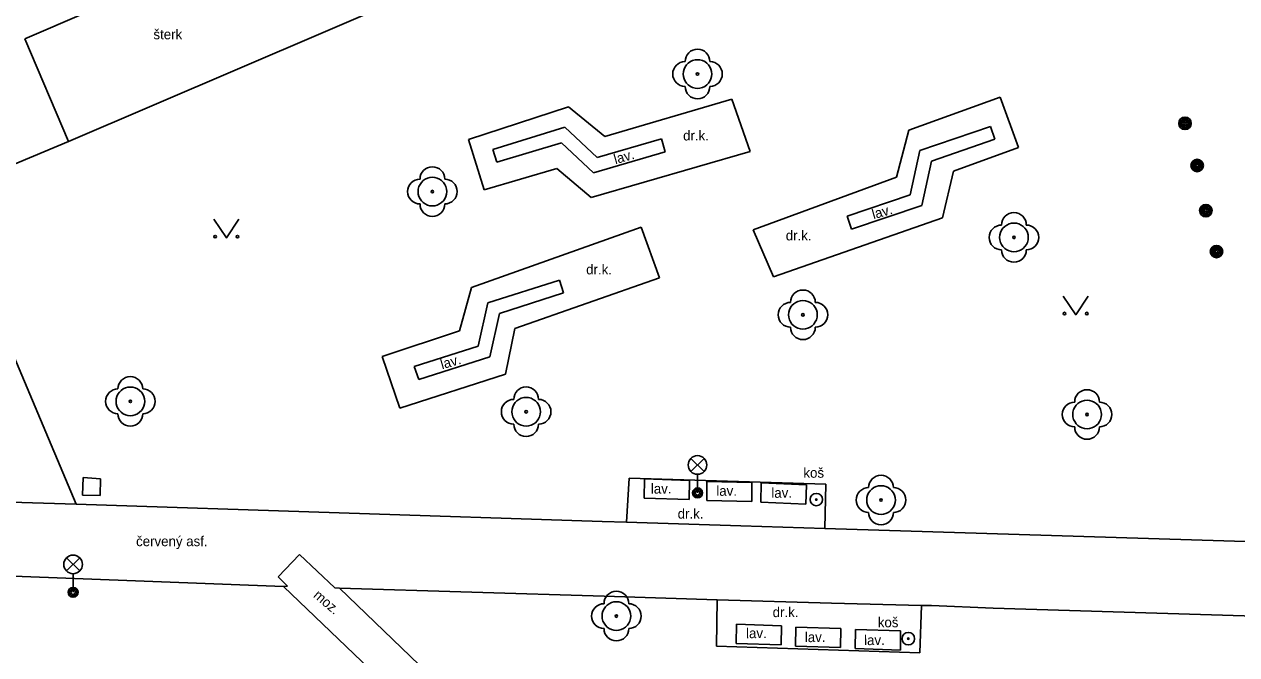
# Model space of a CAD drawing. Extents: x -600309 to -598967, y -1161267 to -1160292.
# Drawn here: x -599389.17 to -599340.27, y -1161205.45 to -1161180.02 of the extents above; entities that cross this region are included whole.
import ezdxf

# ---------------------------------------------------------------- set-up
doc = ezdxf.new("R2010")
doc.units = 0
for name, color, linetype in [('Level 11', 7, 'Continuous'), ('Level 22', 7, 'Continuous'), ('Level 25', 7, 'Continuous'), ('Level 26', 7, 'Continuous'), ('Level 33', 7, 'Continuous'), ('Level 36', 7, 'Continuous'), ('Level 40', 7, 'Continuous'), ('Level 42', 7, 'Continuous'), ('Level 53', 7, 'Continuous')]:
    doc.layers.add(name, color=color, linetype=linetype)

msp = doc.modelspace()

# ---------------------------------------------------------------- linework, layer by layer
at = {"layer": 'Level 11'}
for points in [[(-599389.15, -1161180.61), (-599372.11, -1161173.29)], [(-599370.21, -1161177.38), (-599387.38, -1161184.75)], [(-599387.38, -1161184.75), (-599389.15, -1161180.61)], [(-599361.4422, -1161182.03), (-599361.451, -1161181.9297), (-599361.477, -1161181.8324), (-599361.5196, -1161181.7411), (-599361.5774, -1161181.6586), (-599361.6486, -1161181.5874), (-599361.7311, -1161181.5296), (-599361.8224, -1161181.487), (-599361.9197, -1161181.461), (-599362.02, -1161181.4522), (-599362.1203, -1161181.461), (-599362.2176, -1161181.487), (-599362.3089, -1161181.5296), (-599362.3914, -1161181.5874), (-599362.4626, -1161181.6586), (-599362.5204, -1161181.7411), (-599362.563, -1161181.8324), (-599362.589, -1161181.9297), (-599362.5978, -1161182.03), (-599362.589, -1161182.1303), (-599362.563, -1161182.2276), (-599362.5204, -1161182.3189), (-599362.4626, -1161182.4014), (-599362.3914, -1161182.4726), (-599362.3089, -1161182.5304), (-599362.2176, -1161182.573), (-599362.1203, -1161182.599), (-599362.02, -1161182.6078), (-599361.9197, -1161182.599), (-599361.8224, -1161182.573), (-599361.7311, -1161182.5304), (-599361.6486, -1161182.4726), (-599361.5774, -1161182.4014), (-599361.5196, -1161182.3189), (-599361.477, -1161182.2276), (-599361.451, -1161182.1303), (-599361.4422, -1161182.03)], [(-599365.76, -1161184.55), (-599360.63, -1161183.04)], [(-599360.63, -1161183.04), (-599359.89, -1161185.15)], [(-599353.5, -1161184.29), (-599349.82, -1161182.96)], [(-599349.82, -1161182.96), (-599349.08, -1161185)], [(-599371.26, -1161184.67), (-599367.22, -1161183.36)], [(-599367.22, -1161183.36), (-599365.76, -1161184.55)], [(-599353.99, -1161186.19), (-599353.5, -1161184.29)], [(-599392.37, -1161186.83), (-599387.38, -1161184.75)], [(-599370.62, -1161186.7), (-599371.26, -1161184.67)], [(-599359.89, -1161185.15), (-599366.31, -1161187.01)], [(-599351.7, -1161185.95), (-599349.08, -1161185)], [(-599372.1322, -1161186.77), (-599372.141, -1161186.6697), (-599372.167, -1161186.5724), (-599372.2096, -1161186.4811), (-599372.2674, -1161186.3986), (-599372.3386, -1161186.3274), (-599372.4211, -1161186.2696), (-599372.5124, -1161186.227), (-599372.6097, -1161186.201), (-599372.71, -1161186.1922), (-599372.8103, -1161186.201), (-599372.9076, -1161186.227), (-599372.9989, -1161186.2696), (-599373.0814, -1161186.3274), (-599373.1526, -1161186.3986), (-599373.2104, -1161186.4811), (-599373.253, -1161186.5724), (-599373.279, -1161186.6697), (-599373.2878, -1161186.77), (-599373.279, -1161186.8703), (-599373.253, -1161186.9676), (-599373.2104, -1161187.0589), (-599373.1526, -1161187.1414), (-599373.0814, -1161187.2126), (-599372.9989, -1161187.2704), (-599372.9076, -1161187.313), (-599372.8103, -1161187.339), (-599372.71, -1161187.3478), (-599372.6097, -1161187.339), (-599372.5124, -1161187.313), (-599372.4211, -1161187.2704), (-599372.3386, -1161187.2126), (-599372.2674, -1161187.1414), (-599372.2096, -1161187.0589), (-599372.167, -1161186.9676), (-599372.141, -1161186.8703), (-599372.1322, -1161186.77)], [(-599367.69, -1161185.84), (-599370.62, -1161186.7)], [(-599366.31, -1161187.01), (-599367.69, -1161185.84)], [(-599359.78, -1161188.31), (-599353.99, -1161186.19)], [(-599352.14, -1161187.83), (-599351.7, -1161185.95)], [(-599387.08, -1161199.38), (-599392.37, -1161186.83)], [(-599371.14, -1161190.64), (-599364.29, -1161188.21)], [(-599364.29, -1161188.21), (-599363.55, -1161190.25)], [(-599358.96, -1161190.21), (-599352.14, -1161187.83)], [(-599348.6822, -1161188.62), (-599348.691, -1161188.5197), (-599348.717, -1161188.4224), (-599348.7596, -1161188.3311), (-599348.8174, -1161188.2486), (-599348.8886, -1161188.1774), (-599348.9711, -1161188.1196), (-599349.0624, -1161188.077), (-599349.1597, -1161188.051), (-599349.26, -1161188.0422), (-599349.3603, -1161188.051), (-599349.4576, -1161188.077), (-599349.5489, -1161188.1196), (-599349.6314, -1161188.1774), (-599349.7026, -1161188.2486), (-599349.7604, -1161188.3311), (-599349.803, -1161188.4224), (-599349.829, -1161188.5197), (-599349.8378, -1161188.62), (-599349.829, -1161188.7203), (-599349.803, -1161188.8176), (-599349.7604, -1161188.9089), (-599349.7026, -1161188.9914), (-599349.6314, -1161189.0626), (-599349.5489, -1161189.1204), (-599349.4576, -1161189.163), (-599349.3603, -1161189.189), (-599349.26, -1161189.1978), (-599349.1597, -1161189.189), (-599349.0624, -1161189.163), (-599348.9711, -1161189.1204), (-599348.8886, -1161189.0626), (-599348.8174, -1161188.9914), (-599348.7596, -1161188.9089), (-599348.717, -1161188.8176), (-599348.691, -1161188.7203), (-599348.6822, -1161188.62)], [(-599359.78, -1161188.31), (-599358.96, -1161190.21)], [(-599371.62, -1161192.38), (-599371.14, -1161190.64)], [(-599363.55, -1161190.25), (-599369.39, -1161192.29)], [(-599357.1922, -1161191.74), (-599357.201, -1161191.6397), (-599357.227, -1161191.5424), (-599357.2696, -1161191.4511), (-599357.3274, -1161191.3686), (-599357.3986, -1161191.2974), (-599357.4811, -1161191.2396), (-599357.5724, -1161191.197), (-599357.6697, -1161191.171), (-599357.77, -1161191.1622), (-599357.8703, -1161191.171), (-599357.9676, -1161191.197), (-599358.0589, -1161191.2396), (-599358.1414, -1161191.2974), (-599358.2126, -1161191.3686), (-599358.2704, -1161191.4511), (-599358.313, -1161191.5424), (-599358.339, -1161191.6397), (-599358.3478, -1161191.74), (-599358.339, -1161191.8403), (-599358.313, -1161191.9376), (-599358.2704, -1161192.0289), (-599358.2126, -1161192.1114), (-599358.1414, -1161192.1826), (-599358.0589, -1161192.2404), (-599357.9676, -1161192.283), (-599357.8703, -1161192.309), (-599357.77, -1161192.3178), (-599357.6697, -1161192.309), (-599357.5724, -1161192.283), (-599357.4811, -1161192.2404), (-599357.3986, -1161192.1826), (-599357.3274, -1161192.1114), (-599357.2696, -1161192.0289), (-599357.227, -1161191.9376), (-599357.201, -1161191.8403), (-599357.1922, -1161191.74)], [(-599374.73, -1161193.42), (-599371.62, -1161192.38)], [(-599369.39, -1161192.29), (-599369.76, -1161194.13)], [(-599374.02, -1161195.51), (-599374.73, -1161193.42)], [(-599369.76, -1161194.13), (-599374.02, -1161195.51)], [(-599384.3122, -1161195.23), (-599384.321, -1161195.1297), (-599384.347, -1161195.0324), (-599384.3896, -1161194.9411), (-599384.4474, -1161194.8586), (-599384.5186, -1161194.7874), (-599384.6011, -1161194.7296), (-599384.6924, -1161194.687), (-599384.7897, -1161194.661), (-599384.89, -1161194.6522), (-599384.9903, -1161194.661), (-599385.0876, -1161194.687), (-599385.1789, -1161194.7296), (-599385.2614, -1161194.7874), (-599385.3326, -1161194.8586), (-599385.3904, -1161194.9411), (-599385.433, -1161195.0324), (-599385.459, -1161195.1297), (-599385.4678, -1161195.23), (-599385.459, -1161195.3303), (-599385.433, -1161195.4276), (-599385.3904, -1161195.5189), (-599385.3326, -1161195.6014), (-599385.2614, -1161195.6726), (-599385.1789, -1161195.7304), (-599385.0876, -1161195.773), (-599384.9903, -1161195.799), (-599384.89, -1161195.8078), (-599384.7897, -1161195.799), (-599384.6924, -1161195.773), (-599384.6011, -1161195.7304), (-599384.5186, -1161195.6726), (-599384.4474, -1161195.6014), (-599384.3896, -1161195.5189), (-599384.347, -1161195.4276), (-599384.321, -1161195.3303), (-599384.3122, -1161195.23)], [(-599368.3522, -1161195.65), (-599368.361, -1161195.5497), (-599368.387, -1161195.4524), (-599368.4296, -1161195.3611), (-599368.4874, -1161195.2786), (-599368.5586, -1161195.2074), (-599368.6411, -1161195.1496), (-599368.7324, -1161195.107), (-599368.8297, -1161195.081), (-599368.93, -1161195.0722), (-599369.0303, -1161195.081), (-599369.1276, -1161195.107), (-599369.2189, -1161195.1496), (-599369.3014, -1161195.2074), (-599369.3726, -1161195.2786), (-599369.4304, -1161195.3611), (-599369.473, -1161195.4524), (-599369.499, -1161195.5497), (-599369.5078, -1161195.65), (-599369.499, -1161195.7503), (-599369.473, -1161195.8476), (-599369.4304, -1161195.9389), (-599369.3726, -1161196.0214), (-599369.3014, -1161196.0926), (-599369.2189, -1161196.1504), (-599369.1276, -1161196.193), (-599369.0303, -1161196.219), (-599368.93, -1161196.2278), (-599368.8297, -1161196.219), (-599368.7324, -1161196.193), (-599368.6411, -1161196.1504), (-599368.5586, -1161196.0926), (-599368.4874, -1161196.0214), (-599368.4296, -1161195.9389), (-599368.387, -1161195.8476), (-599368.361, -1161195.7503), (-599368.3522, -1161195.65)], [(-599345.7322, -1161195.76), (-599345.741, -1161195.6597), (-599345.767, -1161195.5624), (-599345.8096, -1161195.4711), (-599345.8674, -1161195.3886), (-599345.9386, -1161195.3174), (-599346.0211, -1161195.2596), (-599346.1124, -1161195.217), (-599346.2097, -1161195.191), (-599346.31, -1161195.1822), (-599346.4103, -1161195.191), (-599346.5076, -1161195.217), (-599346.5989, -1161195.2596), (-599346.6814, -1161195.3174), (-599346.7526, -1161195.3886), (-599346.8104, -1161195.4711), (-599346.853, -1161195.5624), (-599346.879, -1161195.6597), (-599346.8878, -1161195.76), (-599346.879, -1161195.8603), (-599346.853, -1161195.9576), (-599346.8104, -1161196.0489), (-599346.7526, -1161196.1314), (-599346.6814, -1161196.2026), (-599346.5989, -1161196.2604), (-599346.5076, -1161196.303), (-599346.4103, -1161196.329), (-599346.31, -1161196.3378), (-599346.2097, -1161196.329), (-599346.1124, -1161196.303), (-599346.0211, -1161196.2604), (-599345.9386, -1161196.2026), (-599345.8674, -1161196.1314), (-599345.8096, -1161196.0489), (-599345.767, -1161195.9576), (-599345.741, -1161195.8603), (-599345.7322, -1161195.76)], [(-599364.89, -1161200.1), (-599364.77, -1161198.33)], [(-599364.77, -1161198.33), (-599356.84, -1161198.57)], [(-599356.84, -1161198.57), (-599356.88, -1161200.36)], [(-599354.0422, -1161199.21), (-599354.051, -1161199.1097), (-599354.077, -1161199.0124), (-599354.1196, -1161198.9211), (-599354.1774, -1161198.8386), (-599354.2486, -1161198.7674), (-599354.3311, -1161198.7096), (-599354.4224, -1161198.667), (-599354.5197, -1161198.641), (-599354.62, -1161198.6322), (-599354.7203, -1161198.641), (-599354.8176, -1161198.667), (-599354.9089, -1161198.7096), (-599354.9914, -1161198.7674), (-599355.0626, -1161198.8386), (-599355.1204, -1161198.9211), (-599355.163, -1161199.0124), (-599355.189, -1161199.1097), (-599355.1978, -1161199.21), (-599355.189, -1161199.3103), (-599355.163, -1161199.4076), (-599355.1204, -1161199.4989), (-599355.0626, -1161199.5814), (-599354.9914, -1161199.6526), (-599354.9089, -1161199.7104), (-599354.8176, -1161199.753), (-599354.7203, -1161199.779), (-599354.62, -1161199.7878), (-599354.5197, -1161199.779), (-599354.4224, -1161199.753), (-599354.3311, -1161199.7104), (-599354.2486, -1161199.6526), (-599354.1774, -1161199.5814), (-599354.1196, -1161199.4989), (-599354.077, -1161199.4076), (-599354.051, -1161199.3103), (-599354.0422, -1161199.21)], [(-599389.71, -1161199.29), (-599387.08, -1161199.38)], [(-599387.08, -1161199.38), (-599365.87, -1161200.08)], [(-599365.87, -1161200.08), (-599364.89, -1161200.1)], [(-599360.27, -1161200.25), (-599364.89, -1161200.1)], [(-599356.88, -1161200.36), (-599360.27, -1161200.25)], [(-599356.88, -1161200.36), (-599350.35, -1161200.56)], [(-599336.88, -1161200.97), (-599350.35, -1161200.56)], [(-599378.93, -1161202.31), (-599378.07, -1161201.4)], [(-599378.07, -1161201.4), (-599376.64, -1161202.75)], [(-599389.61, -1161202.28), (-599378.72, -1161202.69)], [(-599378.56, -1161202.68), (-599378.93, -1161202.31)], [(-599378.72, -1161202.69), (-599378.56, -1161202.68)], [(-599378.72, -1161202.69), (-599368.91, -1161212.08)], [(-599376.64, -1161202.75), (-599376.46, -1161202.76)], [(-599367.88, -1161211.01), (-599376.46, -1161202.76)], [(-599376.46, -1161202.76), (-599365.78, -1161203.09)], [(-599364.7122, -1161203.89), (-599364.721, -1161203.7897), (-599364.747, -1161203.6924), (-599364.7896, -1161203.6011), (-599364.8474, -1161203.5186), (-599364.9186, -1161203.4474), (-599365.0011, -1161203.3896), (-599365.0924, -1161203.347), (-599365.1897, -1161203.321), (-599365.29, -1161203.3122), (-599365.3903, -1161203.321), (-599365.4876, -1161203.347), (-599365.5789, -1161203.3896), (-599365.6614, -1161203.4474), (-599365.7326, -1161203.5186), (-599365.7904, -1161203.6011), (-599365.833, -1161203.6924), (-599365.859, -1161203.7897), (-599365.8678, -1161203.89), (-599365.859, -1161203.9903), (-599365.833, -1161204.0876), (-599365.7904, -1161204.1789), (-599365.7326, -1161204.2614), (-599365.6614, -1161204.3326), (-599365.5789, -1161204.3904), (-599365.4876, -1161204.433), (-599365.3903, -1161204.459), (-599365.29, -1161204.4678), (-599365.1897, -1161204.459), (-599365.0924, -1161204.433), (-599365.0011, -1161204.3904), (-599364.9186, -1161204.3326), (-599364.8474, -1161204.2614), (-599364.7896, -1161204.1789), (-599364.747, -1161204.0876), (-599364.721, -1161203.9903), (-599364.7122, -1161203.89)], [(-599365.78, -1161203.09), (-599361.23, -1161203.23)], [(-599361.23, -1161203.23), (-599361.26, -1161205.1)], [(-599356.62, -1161203.37), (-599361.23, -1161203.23)], [(-599352.99, -1161203.46), (-599356.62, -1161203.37)], [(-599353.05, -1161205.37), (-599352.99, -1161203.46)], [(-599352.99, -1161203.46), (-599352.59, -1161203.46)], [(-599352.59, -1161203.46), (-599350.1, -1161203.57)], [(-599350.1, -1161203.57), (-599336.45, -1161203.99)], [(-599361.26, -1161205.1), (-599353.05, -1161205.37)]]:
    msp.add_lwpolyline(points, dxfattribs=at)
at = {"layer": 'Level 22'}
for centre in [(-599362.02, -1161182.03), (-599372.71, -1161186.77), (-599349.26, -1161188.62), (-599357.77, -1161191.74), (-599384.89, -1161195.23), (-599368.93, -1161195.65), (-599346.31, -1161195.76), (-599354.62, -1161199.21), (-599365.29, -1161203.89)]:
    msp.add_circle(centre, 0.05, dxfattribs=at)
for centre, start, end in [((-599362.02, -1161181.53), 0, 180), ((-599362.52, -1161182.03), 90, 270), ((-599361.52, -1161182.03), 270, 90), ((-599362.02, -1161182.53), 180, 0), ((-599372.71, -1161186.27), 0, 180), ((-599373.21, -1161186.77), 90, 270), ((-599372.21, -1161186.77), 270, 90), ((-599372.71, -1161187.27), 180, 0), ((-599349.26, -1161188.12), 0, 180), ((-599349.76, -1161188.62), 90, 270), ((-599348.76, -1161188.62), 270, 90), ((-599349.26, -1161189.12), 180, 0), ((-599357.77, -1161191.24), 0, 180), ((-599358.27, -1161191.74), 90, 270), ((-599357.27, -1161191.74), 270, 90), ((-599357.77, -1161192.24), 180, 0), ((-599384.89, -1161194.73), 0, 180), ((-599385.39, -1161195.23), 90, 270), ((-599384.39, -1161195.23), 270, 90), ((-599368.93, -1161195.15), 0, 180), ((-599346.31, -1161195.26), 0, 180), ((-599369.43, -1161195.65), 90, 270), ((-599368.43, -1161195.65), 270, 90), ((-599346.81, -1161195.76), 90, 270), ((-599345.81, -1161195.76), 270, 90), ((-599384.89, -1161195.73), 180, 0), ((-599368.93, -1161196.15), 180, 0), ((-599346.31, -1161196.26), 180, 0), ((-599354.62, -1161198.71), 0, 180), ((-599355.12, -1161199.21), 90, 270), ((-599354.12, -1161199.21), 270, 90), ((-599354.62, -1161199.71), 180, 0), ((-599365.29, -1161203.39), 0, 180), ((-599365.79, -1161203.89), 90, 270), ((-599364.79, -1161203.89), 270, 90), ((-599365.29, -1161204.39), 180, 0)]:
    msp.add_arc(centre, 0.5, start, end, dxfattribs=at)
at = {"layer": 'Level 25'}
for centre, radius in [((-599342.36, -1161184.02), 0.25), ((-599342.36, -1161184.02), 0.2), ((-599342.36, -1161184.02), 0.15), ((-599342.36, -1161184.02), 0.1), ((-599342.36, -1161184.02), 0.05), ((-599341.87, -1161185.72), 0.25), ((-599341.87, -1161185.72), 0.2), ((-599341.87, -1161185.72), 0.15), ((-599341.87, -1161185.72), 0.1), ((-599341.87, -1161185.72), 0.05), ((-599341.52, -1161187.54), 0.25), ((-599341.52, -1161187.54), 0.2), ((-599341.52, -1161187.54), 0.15), ((-599341.52, -1161187.54), 0.1), ((-599341.52, -1161187.54), 0.05), ((-599341.09, -1161189.19), 0.25), ((-599341.09, -1161189.19), 0.2), ((-599341.09, -1161189.19), 0.15), ((-599341.09, -1161189.19), 0.1), ((-599341.09, -1161189.19), 0.05), ((-599357.23, -1161199.19), 0.25), ((-599357.23, -1161199.19), 0.0303), ((-599353.52, -1161204.8), 0.25), ((-599353.52, -1161204.8), 0.0303)]:
    msp.add_circle(centre, radius, dxfattribs=at)
at = {"layer": 'Level 26'}
for points in [[(-599386.82, -1161199.01), (-599386.79, -1161198.3)], [(-599386.79, -1161198.3), (-599386.1, -1161198.35)], [(-599386.1, -1161198.35), (-599386.11, -1161199.03)], [(-599386.11, -1161199.03), (-599386.82, -1161199.01)]]:
    msp.add_lwpolyline(points, dxfattribs=at)
at = {"layer": 'Level 33'}
for p, q in [((-599362.285, -1161198.06), (-599361.755, -1161197.53)), ((-599362.285, -1161197.53), (-599361.755, -1161198.06)), ((-599362.02, -1161198.17), (-599362.02, -1161198.92)), ((-599387.465, -1161202.07), (-599386.935, -1161201.54)), ((-599387.465, -1161201.54), (-599386.935, -1161202.07)), ((-599387.2, -1161202.18), (-599387.2, -1161202.93))]:
    msp.add_line(p, q, dxfattribs=at)
for centre, radius in [((-599362.02, -1161197.795), 0.375), ((-599362.02, -1161198.92), 0.2), ((-599362.02, -1161198.92), 0.1445), ((-599362.02, -1161198.92), 0.0876), ((-599387.2, -1161201.805), 0.375), ((-599387.2, -1161202.93), 0.2), ((-599387.2, -1161202.93), 0.1445), ((-599387.2, -1161202.93), 0.0876)]:
    msp.add_circle(centre, radius, dxfattribs=at)
at = {"layer": 'Level 36'}
for points in [[(-599381.52, -1161187.89), (-599381.02, -1161188.64), (-599380.52, -1161187.89)], [(-599347.27, -1161190.99), (-599346.77, -1161191.74), (-599346.27, -1161190.99)]]:
    msp.add_lwpolyline(points, dxfattribs=at)
for centre in [(-599381.4702, -1161188.5898), (-599380.5708, -1161188.5898), (-599347.2202, -1161191.6898), (-599346.3208, -1161191.6898)]:
    msp.add_circle(centre, 0.05, dxfattribs=at)
at = {"layer": 'Level 53'}
for points in [[(-599370.28, -1161185.07), (-599367.37, -1161184.18)], [(-599367.37, -1161184.18), (-599366.07, -1161185.4)], [(-599353.06, -1161185.12), (-599350.21, -1161184.14)], [(-599350.03, -1161184.66), (-599350.21, -1161184.14)], [(-599370.11, -1161185.59), (-599367.51, -1161184.8)], [(-599367.51, -1161184.8), (-599366.22, -1161186.02)], [(-599366.07, -1161185.4), (-599363.47, -1161184.64)], [(-599363.47, -1161184.64), (-599363.32, -1161185.17)], [(-599352.59, -1161185.54), (-599350.03, -1161184.66)], [(-599370.11, -1161185.59), (-599370.28, -1161185.07)], [(-599363.32, -1161185.17), (-599366.22, -1161186.02)], [(-599353.44, -1161186.9), (-599353.06, -1161185.12)], [(-599352.97, -1161187.33), (-599352.59, -1161185.54)], [(-599355.99, -1161187.76), (-599353.44, -1161186.9)], [(-599355.81, -1161188.29), (-599352.97, -1161187.33)], [(-599355.81, -1161188.29), (-599355.99, -1161187.76)], [(-599370.47, -1161191.26), (-599367.59, -1161190.34)], [(-599367.42, -1161190.86), (-599367.59, -1161190.34)], [(-599370, -1161191.69), (-599367.42, -1161190.86)], [(-599370.86, -1161193.01), (-599370.47, -1161191.26)], [(-599370.39, -1161193.44), (-599370, -1161191.69)], [(-599373.44, -1161193.83), (-599370.86, -1161193.01)], [(-599373.26, -1161194.35), (-599370.39, -1161193.44)], [(-599373.26, -1161194.35), (-599373.44, -1161193.83)], [(-599364.17, -1161199.13), (-599364.16, -1161198.36)], [(-599362.34, -1161198.42), (-599364.16, -1161198.36)], [(-599362.34, -1161198.42), (-599362.35, -1161199.19)], [(-599359.83, -1161198.5), (-599361.65, -1161198.46)], [(-599361.65, -1161199.23), (-599361.65, -1161198.46)], [(-599359.83, -1161198.5), (-599359.83, -1161199.27)], [(-599359.47, -1161199.29), (-599359.45, -1161198.52)], [(-599357.63, -1161198.6), (-599359.45, -1161198.52)], [(-599357.63, -1161198.6), (-599357.65, -1161199.37)], [(-599362.35, -1161199.19), (-599364.17, -1161199.13)], [(-599359.83, -1161199.27), (-599361.65, -1161199.23)], [(-599357.65, -1161199.37), (-599359.47, -1161199.29)], [(-599360.46, -1161204.99), (-599360.45, -1161204.22)], [(-599358.63, -1161204.28), (-599360.45, -1161204.22)], [(-599358.63, -1161204.28), (-599358.64, -1161205.05)], [(-599358.07, -1161205.1), (-599358.06, -1161204.33)], [(-599356.24, -1161204.39), (-599358.06, -1161204.33)], [(-599356.24, -1161204.39), (-599356.25, -1161205.16)], [(-599355.66, -1161205.2), (-599355.65, -1161204.43)], [(-599353.83, -1161204.49), (-599355.65, -1161204.43)], [(-599353.83, -1161204.49), (-599353.84, -1161205.26)], [(-599358.64, -1161205.05), (-599360.46, -1161204.99)], [(-599356.25, -1161205.16), (-599358.07, -1161205.1)], [(-599353.84, -1161205.26), (-599355.66, -1161205.2)]]:
    msp.add_lwpolyline(points, dxfattribs=at)

# ---------------------------------------------------------------- texts
at = {"layer": 'Level 40'}
for s, p in [('šterk', (-599383.96, -1161180.63)), ('dr.k.', (-599362.6, -1161184.71)), ('dr.k.', (-599358.46, -1161188.74)), ('dr.k.', (-599366.51, -1161190.11)), ('dr.k.', (-599362.82, -1161199.96)), ('červený asf.', (-599384.66, -1161201.07)), ('dr.k.', (-599358.99, -1161203.93))]:
    msp.add_text(s, height=0.39999, dxfattribs=at).set_placement(p)
msp.add_text('moz.', height=0.39999, rotation=319.50959, dxfattribs=at).set_placement((-599377.54, -1161203.1))
at = {"layer": 'Level 42'}
for rotation, p in [(16.07745, (-599365.33, -1161185.67)), (16.07745, (-599354.92, -1161187.89)), (16.07745, (-599372.32, -1161193.94)), (0.37395, (-599363.9, -1161198.95)), (0.37395, (-599361.26, -1161199.04)), (0.37395, (-599359.04, -1161199.12)), (0.37395, (-599360.06, -1161204.78)), (0.37395, (-599357.69, -1161204.94)), (0.37395, (-599355.3, -1161205.06))]:
    msp.add_text('lav.', height=0.39999, rotation=rotation, dxfattribs=at).set_placement(p)
for p in [(-599357.75, -1161198.31), (-599354.75, -1161204.34)]:
    msp.add_text('koš', height=0.39999, dxfattribs=at).set_placement(p)

doc.saveas('drawing.dxf')
